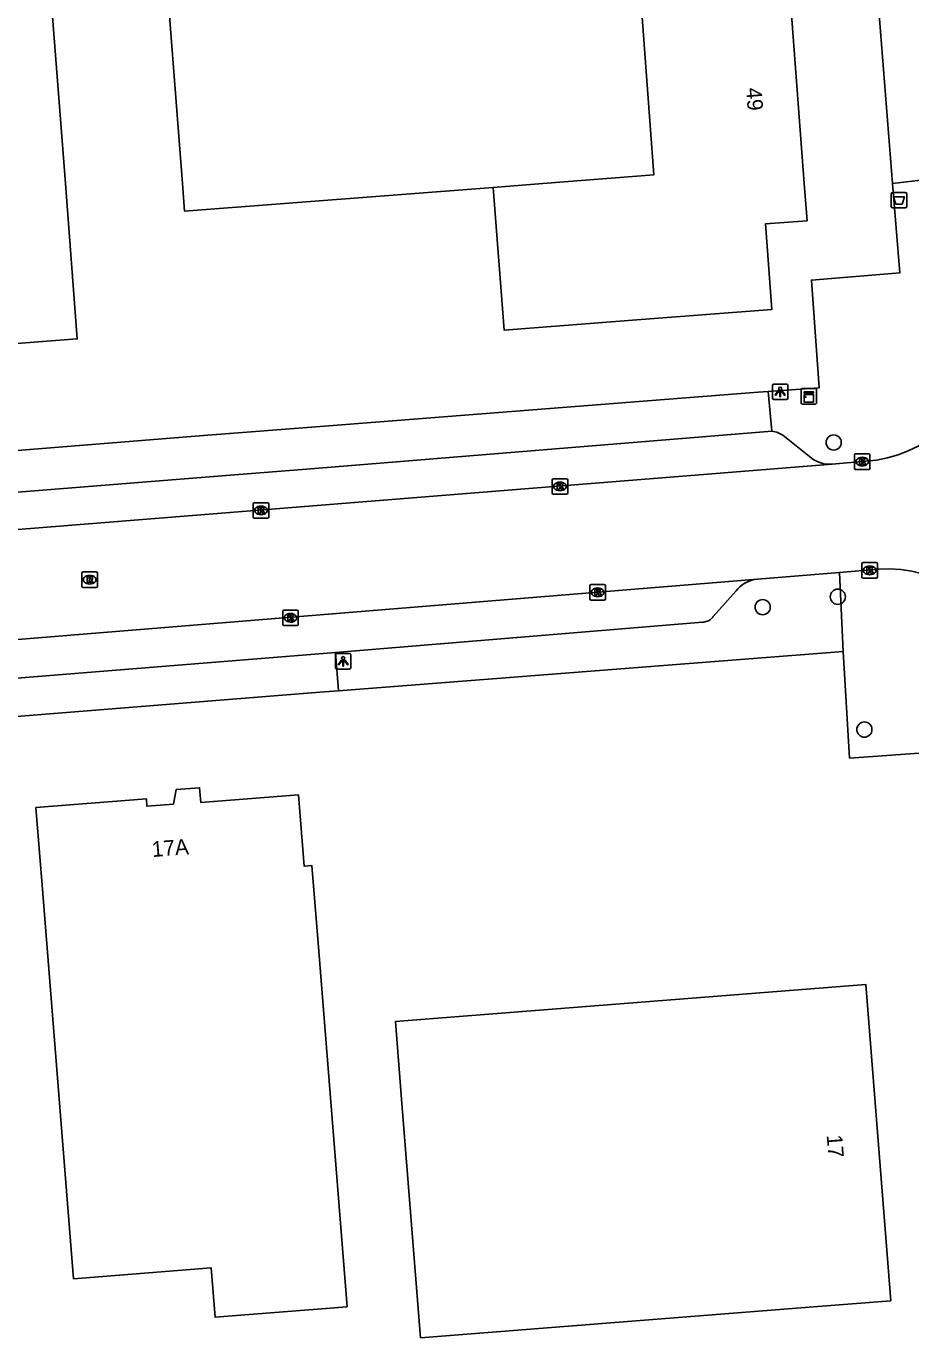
# Model space of a CAD drawing. Extents: x 157793 to 159380, y 380882 to 382313.
# Drawn here: x 158080.7 to 158137.7, y 381175.7 to 381260.1 of the extents above; entities that cross this region are included whole.
import ezdxf

# ---------------------------------------------------------------- set-up
doc = ezdxf.new("R2010")
doc.units = 0
for name, color, linetype in [('IMGEO_Afvalbak', 7, 'Continuous'), ('IMGEO_Boom', 7, 'Continuous'), ('IMGEO_Kast', 7, 'Continuous'), ('IMGEO_Kolk', 7, 'Continuous'), ('IMGEO_Lichtpunt', 7, 'Continuous'), ('IMGEO_Pand', 7, 'Continuous'), ('IMGEO_Pand_nummerreeks', 7, 'Continuous'), ('IMGEO_Rijbaan_lokaal_gesloten', 7, 'Continuous'), ('IMGEO_Rioolput', 7, 'Continuous'), ('IMGEO_Voetpad_open', 7, 'Continuous')]:
    doc.layers.add(name, color=color, linetype=linetype)

msp = doc.modelspace()

# ---------------------------------------------------------------- linework, layer by layer
at = {"layer": 'IMGEO_Afvalbak'}
for p, q in [((158136.4, 381248.528), (158136.4, 381249.328)), ((158136.4, 381249.328), (158136.4, 381248.528)), ((158136.5, 381249.428), (158137.29, 381249.428)), ((158137.29, 381249.428), (158136.5, 381249.428)), ((158137.39, 381249.328), (158137.39, 381248.528)), ((158137.39, 381248.528), (158137.39, 381249.328)), ((158137.29, 381248.428), (158136.5, 381248.428)), ((158136.5, 381248.428), (158137.29, 381248.428))]:
    msp.add_line(p, q, dxfattribs=at)
msp.add_lwpolyline([(158136.543, 381249.142), (158137.247, 381249.142), (158137.098, 381248.672), (158136.692, 381248.672), (158136.543, 381249.142)], dxfattribs=at)
for centre, start, end in [((158136.5, 381249.328), 90, 180), ((158136.5, 381249.328), 90, 180), ((158137.29, 381249.328), 0, 90), ((158137.29, 381249.328), 360, 90), ((158136.5, 381248.528), 180, 270), ((158136.5, 381248.528), 180, 270), ((158137.29, 381248.528), 270, 0), ((158137.29, 381248.528), 270, 0)]:
    msp.add_arc(centre, 0.1, start, end, dxfattribs=at)
at = {"layer": 'IMGEO_Boom'}
for centre in [(158132.69, 381233.328), (158132.959, 381223.392), (158128.119, 381222.722), (158134.666, 381214.837)]:
    msp.add_circle(centre, 0.489, dxfattribs=at)
at = {"layer": 'IMGEO_Kast'}
for p, q in [((158130.592, 381235.878), (158130.592, 381236.719)), ((158130.592, 381236.719), (158130.592, 381235.878)), ((158130.667, 381236.803), (158131.508, 381236.803)), ((158131.508, 381236.803), (158130.667, 381236.803)), ((158131.592, 381236.728), (158131.592, 381235.887)), ((158131.592, 381235.887), (158131.592, 381236.728)), ((158131.517, 381235.803), (158130.676, 381235.803)), ((158130.676, 381235.803), (158131.517, 381235.803))]:
    msp.add_line(p, q, dxfattribs=at)
for points in [[(158130.787, 381236.593), (158131.387, 381236.593), (158131.387, 381236.508), (158130.787, 381236.508), (158130.787, 381236.593)], [(158130.787, 381236.418), (158131.387, 381236.418), (158131.387, 381235.929), (158130.787, 381235.929), (158130.787, 381236.418)]]:
    msp.add_lwpolyline(points, dxfattribs=at)
msp.add_circle((158130.871, 381236.267), 0.0377, dxfattribs=at)
for centre, start, end in [((158130.67, 381236.725), 92.4484, 184.28452), ((158130.67, 381236.725), 92.4484, 184.28452), ((158131.514, 381236.725), 2.4484, 94.28452), ((158131.514, 381236.725), 2.4484, 94.28452), ((158130.67, 381235.881), 182.4484, 274.28452), ((158130.67, 381235.881), 182.4484, 274.28452), ((158131.514, 381235.881), 272.4484, 4.28452), ((158131.514, 381235.881), 272.4484, 4.28452)]:
    msp.add_arc(centre, 0.0779, start, end, dxfattribs=at)
at = {"layer": 'IMGEO_Kolk'}
for p, q in [((158134.027, 381231.669), (158134.027, 381232.521)), ((158134.102, 381232.595), (158134.954, 381232.595)), ((158134.515, 381232.375), (158134.54, 381232.375)), ((158135.028, 381232.521), (158135.028, 381231.669)), ((158134.954, 381231.595), (158134.102, 381231.595)), ((158134.538, 381231.815), (158134.513, 381231.815)), ((158114.57, 381230.068), (158114.57, 381230.92)), ((158114.645, 381230.994), (158115.497, 381230.994)), ((158115.081, 381230.214), (158115.056, 381230.214)), ((158115.058, 381230.774), (158115.083, 381230.774)), ((158115.571, 381230.92), (158115.571, 381230.068)), ((158095.32, 381228.524), (158095.32, 381229.376)), ((158095.395, 381229.45), (158096.247, 381229.45)), ((158096.321, 381229.376), (158096.321, 381228.524)), ((158115.497, 381229.994), (158114.645, 381229.994)), ((158095.831, 381228.67), (158095.806, 381228.67)), ((158095.808, 381229.23), (158095.833, 381229.23)), ((158096.247, 381228.45), (158095.395, 381228.45)), ((158134.506, 381224.664), (158134.506, 381225.516)), ((158134.581, 381225.59), (158135.433, 381225.59)), ((158134.994, 381225.37), (158135.019, 381225.37)), ((158135.507, 381225.516), (158135.507, 381224.664)), ((158135.433, 381224.59), (158134.581, 381224.59)), ((158135.017, 381224.81), (158134.992, 381224.81)), ((158116.991, 381223.249), (158116.991, 381224.101)), ((158117.066, 381224.175), (158117.918, 381224.175)), ((158117.479, 381223.955), (158117.504, 381223.955)), ((158117.992, 381224.101), (158117.992, 381223.249)), ((158117.918, 381223.175), (158117.066, 381223.175)), ((158117.502, 381223.395), (158117.477, 381223.395)), ((158097.22, 381221.609), (158097.22, 381222.461)), ((158097.295, 381222.535), (158098.147, 381222.535)), ((158097.731, 381221.755), (158097.706, 381221.755)), ((158097.708, 381222.315), (158097.733, 381222.315)), ((158098.221, 381222.461), (158098.221, 381221.609)), ((158098.147, 381221.535), (158097.295, 381221.535))]:
    msp.add_line(p, q, dxfattribs=at)
for points in [[(158134.027, 381231.669), (158134.027, 381232.521)], [(158134.102, 381232.595), (158134.954, 381232.595)], [(158134.348, 381232.295), (158134.471, 381232.295), (158134.471, 381232.144), (158134.601, 381232.295), (158134.765, 381232.295), (158134.619, 381232.144), (158134.772, 381231.895), (158134.62, 381231.895), (158134.535, 381232.059), (158134.471, 381231.992), (158134.471, 381231.895), (158134.348, 381231.895), (158134.348, 381232.295)], [(158135.028, 381232.521), (158135.028, 381231.669)], [(158134.954, 381231.595), (158134.102, 381231.595)], [(158114.57, 381230.068), (158114.57, 381230.92)], [(158114.645, 381230.994), (158115.497, 381230.994)], [(158114.891, 381230.694), (158115.014, 381230.694), (158115.014, 381230.543), (158115.144, 381230.694), (158115.308, 381230.694), (158115.162, 381230.543), (158115.315, 381230.294), (158115.163, 381230.294), (158115.078, 381230.458), (158115.014, 381230.391), (158115.014, 381230.294), (158114.891, 381230.294), (158114.891, 381230.694)], [(158115.571, 381230.92), (158115.571, 381230.068)], [(158095.32, 381228.524), (158095.32, 381229.376)], [(158095.395, 381229.45), (158096.247, 381229.45)], [(158096.321, 381229.376), (158096.321, 381228.524)], [(158115.497, 381229.994), (158114.645, 381229.994)], [(158095.641, 381229.15), (158095.764, 381229.15), (158095.764, 381228.999), (158095.894, 381229.15), (158096.058, 381229.15), (158095.912, 381228.999), (158096.065, 381228.75), (158095.913, 381228.75), (158095.828, 381228.914), (158095.764, 381228.847), (158095.764, 381228.75), (158095.641, 381228.75), (158095.641, 381229.15)], [(158096.247, 381228.45), (158095.395, 381228.45)], [(158134.506, 381224.664), (158134.506, 381225.516)], [(158134.581, 381225.59), (158135.433, 381225.59)], [(158134.827, 381225.29), (158134.95, 381225.29), (158134.95, 381225.139), (158135.08, 381225.29), (158135.244, 381225.29), (158135.098, 381225.139), (158135.251, 381224.89), (158135.099, 381224.89), (158135.014, 381225.054), (158134.95, 381224.987), (158134.95, 381224.89), (158134.827, 381224.89), (158134.827, 381225.29)], [(158135.507, 381225.516), (158135.507, 381224.664)], [(158135.433, 381224.59), (158134.581, 381224.59)], [(158116.991, 381223.249), (158116.991, 381224.101)], [(158117.066, 381224.175), (158117.918, 381224.175)], [(158117.312, 381223.875), (158117.435, 381223.875), (158117.435, 381223.724), (158117.565, 381223.875), (158117.729, 381223.875), (158117.583, 381223.724), (158117.736, 381223.475), (158117.584, 381223.475), (158117.499, 381223.639), (158117.435, 381223.572), (158117.435, 381223.475), (158117.312, 381223.475), (158117.312, 381223.875)], [(158117.992, 381224.101), (158117.992, 381223.249)], [(158117.918, 381223.175), (158117.066, 381223.175)], [(158097.22, 381221.609), (158097.22, 381222.461)], [(158097.295, 381222.535), (158098.147, 381222.535)], [(158097.541, 381222.235), (158097.664, 381222.235), (158097.664, 381222.084), (158097.794, 381222.235), (158097.958, 381222.235), (158097.812, 381222.084), (158097.965, 381221.835), (158097.813, 381221.835), (158097.728, 381221.999), (158097.664, 381221.932), (158097.664, 381221.835), (158097.541, 381221.835), (158097.541, 381222.235)], [(158098.221, 381222.461), (158098.221, 381221.609)], [(158098.147, 381221.535), (158097.295, 381221.535)]]:
    msp.add_lwpolyline(points, dxfattribs=at)
for centre, start, end in [((158134.104, 381232.519), 91.55205, 178.44795), ((158134.104, 381232.519), 91.55205, 178.44795), ((158134.952, 381232.519), 1.55205, 88.44795), ((158134.952, 381232.519), 1.55205, 88.44795), ((158134.104, 381231.671), 181.55205, 268.44795), ((158134.104, 381231.671), 181.55205, 268.44795), ((158134.952, 381231.671), 271.55205, 358.44795), ((158134.952, 381231.671), 271.55205, 358.44795), ((158114.647, 381230.918), 91.55205, 178.44795), ((158114.647, 381230.918), 91.55205, 178.44795), ((158115.495, 381230.918), 1.55205, 88.44795), ((158115.495, 381230.918), 1.55205, 88.44795), ((158095.397, 381229.374), 91.55205, 178.44795), ((158095.397, 381229.374), 91.55205, 178.44795), ((158096.245, 381229.374), 1.55205, 88.44795), ((158096.245, 381229.374), 1.55205, 88.44795), ((158114.647, 381230.07), 181.55205, 268.44795), ((158114.647, 381230.07), 181.55205, 268.44795), ((158115.495, 381230.07), 271.55205, 358.44795), ((158115.495, 381230.07), 271.55205, 358.44795), ((158095.397, 381228.526), 181.55205, 268.44795), ((158095.397, 381228.526), 181.55205, 268.44795), ((158096.245, 381228.526), 271.55205, 358.44795), ((158096.245, 381228.526), 271.55205, 358.44795), ((158134.583, 381225.514), 91.55205, 178.44795), ((158134.583, 381225.514), 91.55205, 178.44795), ((158135.431, 381225.514), 1.55205, 88.44795), ((158135.431, 381225.514), 1.55205, 88.44795), ((158134.583, 381224.666), 181.55205, 268.44795), ((158134.583, 381224.666), 181.55205, 268.44795), ((158135.431, 381224.666), 271.55205, 358.44795), ((158135.431, 381224.666), 271.55205, 358.44795), ((158117.068, 381224.099), 91.55205, 178.44795), ((158117.068, 381224.099), 91.55205, 178.44795), ((158117.916, 381224.099), 1.55205, 88.44795), ((158117.916, 381224.099), 1.55205, 88.44795), ((158117.068, 381223.251), 181.55205, 268.44795), ((158117.068, 381223.251), 181.55205, 268.44795), ((158117.916, 381223.251), 271.55205, 358.44795), ((158117.916, 381223.251), 271.55205, 358.44795), ((158097.297, 381222.459), 91.55205, 178.44795), ((158097.297, 381222.459), 91.55205, 178.44795), ((158098.145, 381222.459), 1.55205, 88.44795), ((158098.145, 381222.459), 1.55205, 88.44795), ((158097.297, 381221.611), 181.55205, 268.44795), ((158097.297, 381221.611), 181.55205, 268.44795), ((158098.145, 381221.611), 271.55205, 358.44795), ((158098.145, 381221.611), 271.55205, 358.44795)]:
    msp.add_arc(centre, 0.0765, start, end, dxfattribs=at)
for centre, major_axis, ratio, start_param, end_param in [((158134.514, 381232.095), (-0.387, 0.002), 0.722429, 4.712389, 7.853982), ((158134.539, 381232.095), (-0.39, 0.002), 0.717154, 1.570796, 4.712389), ((158115.057, 381230.494), (-0.387, 0.002), 0.722429, 4.712389, 7.853982), ((158115.082, 381230.494), (-0.39, 0.002), 0.717154, 1.570796, 4.712389), ((158095.807, 381228.95), (-0.387, 0.002), 0.722429, 4.712389, 7.853982), ((158095.832, 381228.95), (-0.39, 0.002), 0.717154, 1.570796, 4.712389), ((158134.993, 381225.09), (-0.387, 0.002), 0.722429, 4.712389, 7.853982), ((158135.018, 381225.09), (-0.39, 0.002), 0.717154, 1.570796, 4.712389), ((158117.478, 381223.675), (-0.387, 0.002), 0.722429, 4.712389, 7.853982), ((158117.503, 381223.675), (-0.39, 0.002), 0.717154, 1.570796, 4.712389), ((158097.707, 381222.035), (-0.387, 0.002), 0.722429, 4.712389, 7.853982), ((158097.732, 381222.035), (-0.39, 0.002), 0.717154, 1.570796, 4.712389)]:
    msp.add_ellipse(centre, major_axis=major_axis, ratio=ratio, start_param=start_param, end_param=end_param, dxfattribs=at)
at = {"layer": 'IMGEO_Lichtpunt'}
for p, q in [((158128.746, 381236.991), (158128.746, 381236.184)), ((158128.746, 381236.991), (158128.746, 381236.184)), ((158129.648, 381237.086), (158128.84, 381237.086)), ((158129.648, 381237.086), (158128.84, 381237.086)), ((158129.742, 381236.184), (158129.742, 381236.991)), ((158129.742, 381236.184), (158129.742, 381236.991)), ((158128.84, 381236.09), (158129.648, 381236.09)), ((158128.84, 381236.09), (158129.648, 381236.09)), ((158100.613, 381219.638), (158100.613, 381218.831)), ((158100.613, 381219.638), (158100.613, 381218.831)), ((158101.515, 381219.733), (158100.707, 381219.733)), ((158101.515, 381219.733), (158100.707, 381219.733)), ((158101.609, 381218.831), (158101.609, 381219.638)), ((158101.609, 381218.831), (158101.609, 381219.638)), ((158100.707, 381218.737), (158101.515, 381218.737)), ((158100.707, 381218.737), (158101.515, 381218.737))]:
    msp.add_line(p, q, dxfattribs=at)
for points in [[(158129.12, 381236.655), (158129.159, 381236.627), (158128.971, 381236.365), (158128.933, 381236.392), (158129.12, 381236.655)], [(158129.222, 381236.607), (158129.269, 381236.607), (158129.269, 381236.285), (158129.222, 381236.285), (158129.222, 381236.607)], [(158129.332, 381236.627), (158129.37, 381236.654), (158129.557, 381236.392), (158129.518, 381236.364), (158129.332, 381236.627)], [(158100.987, 381219.302), (158101.026, 381219.274), (158100.838, 381219.012), (158100.8, 381219.039), (158100.987, 381219.302)], [(158101.089, 381219.254), (158101.136, 381219.254), (158101.136, 381218.932), (158101.089, 381218.932), (158101.089, 381219.254)], [(158101.199, 381219.274), (158101.237, 381219.301), (158101.424, 381219.039), (158101.385, 381219.011), (158101.199, 381219.274)]]:
    msp.add_lwpolyline(points, dxfattribs=at)
for centre in [(158129.245, 381236.789), (158101.112, 381219.436)]:
    msp.add_circle(centre, 0.0994, dxfattribs=at)
for centre, start, end in [((158128.84, 381236.991), 90, 180), ((158128.84, 381236.991), 90, 180), ((158129.648, 381236.991), 0, 90), ((158129.648, 381236.991), 0, 90), ((158128.84, 381236.184), 180, 270), ((158128.84, 381236.184), 180, 270), ((158129.648, 381236.184), 270, 0), ((158129.648, 381236.184), 270, 360), ((158100.707, 381219.638), 90, 180), ((158100.707, 381219.638), 90, 180), ((158101.515, 381219.638), 0, 90), ((158101.515, 381219.638), 0, 90), ((158100.707, 381218.831), 180, 270), ((158100.707, 381218.831), 180, 270), ((158101.515, 381218.831), 270, 0), ((158101.515, 381218.831), 270, 360)]:
    msp.add_arc(centre, 0.0946, start, end, dxfattribs=at)
at = {"layer": 'IMGEO_Pand'}
for points in [[(158110.766, 381249.754), (158090.893, 381248.222), (158090.756, 381250), (158087.398, 381293.448), (158117.931, 381295.704), (158119.036, 381280.745), (158118.876, 381280.733), (158119.84, 381267.681)], [(158058.617, 381291.096), (158086.241, 381293.234), (158087.873, 381271.174), (158081.632, 381270.699), (158083.225, 381250), (158083.995, 381239.994), (158068.403, 381238.792), (158068.336, 381239.668), (158065.552, 381239.453), (158065.623, 381238.529), (158054.789, 381237.694), (158045.526, 381236.965), (158045.615, 381235.838), (158045.316, 381235.814), (158042.808, 381267.656), (158041.069, 381289.738), (158058.617, 381291.096)], [(158119.84, 381267.681), (158129.392, 381268.386), (158129.694, 381264.293), (158128.73, 381264.222), (158128.832, 381262.833), (158129.832, 381262.907), (158130.795, 381250), (158130.974, 381247.604), (158128.29, 381247.398), (158128.714, 381241.897), (158120.298, 381241.248), (158111.474, 381240.568), (158110.766, 381249.754)], [(158119.84, 381267.681), (158121.105, 381250.551), (158113.957, 381250), (158110.766, 381249.754)], [(158099.493, 381201.101), (158101.362, 381177.672), (158092.862, 381176.993), (158092.608, 381180.177), (158083.752, 381179.47), (158081.728, 381204.829), (158081.33, 381209.813), (158088.441, 381210.38), (158088.479, 381209.902), (158090.182, 381210.038), (158090.363, 381210.976), (158091.871, 381211.096), (158091.947, 381210.14), (158098.228, 381210.642), (158098.595, 381206.045), (158099.095, 381206.085), (158099.493, 381201.101)], [(158106.078, 381175.673), (158104.865, 381191.045), (158104.472, 381196.029), (158134.762, 381198.418), (158136.368, 381178.062), (158131.384, 381177.669), (158106.078, 381175.673)]]:
    msp.add_lwpolyline(points, dxfattribs=at)
at = {"layer": 'IMGEO_Rijbaan_lokaal_gesloten'}
for points in [[(158132.588, 381231.929), (158134.745, 381232.123), (158135.452, 381232.194), (158136.15, 381232.327), (158136.833, 381232.522), (158137.496, 381232.778), (158138.134, 381233.091), (158138.741, 381233.461), (158139.312, 381233.883), (158139.844, 381234.355), (158140.331, 381234.872), (158140.77, 381235.43), (158141.158, 381236.026), (158141.491, 381236.654), (158141.766, 381237.309), (158141.982, 381237.986), (158142.136, 381238.679), (158142.228, 381239.384), (158142.257, 381240.094)], [(158132.588, 381231.929), (158030.666, 381223.751), (158030.031, 381223.709), (158029.109, 381223.718), (158028.252, 381223.804)], [(158144.014, 381218.239), (158143.897, 381218.935), (158143.719, 381219.619), (158143.48, 381220.284), (158143.183, 381220.925), (158142.829, 381221.537), (158142.423, 381222.115), (158141.966, 381222.654), (158141.463, 381223.151), (158140.918, 381223.6), (158140.335, 381223.999), (158139.718, 381224.344), (158139.073, 381224.633), (158138.405, 381224.863), (158137.719, 381225.032), (158137.021, 381225.14), (158136.315, 381225.184), (158135.609, 381225.166), (158135.584, 381225.164), (158133.058, 381224.955)], [(158127.777, 381224.519), (158047.254, 381217.965)], [(158133.058, 381224.955), (158127.777, 381224.519)]]:
    msp.add_lwpolyline(points, dxfattribs=at)
at = {"layer": 'IMGEO_Rioolput'}
for p, q in [((158084.287, 381224.062), (158084.287, 381224.914)), ((158084.362, 381224.988), (158085.214, 381224.988)), ((158084.775, 381224.768), (158084.8, 381224.768)), ((158085.288, 381224.914), (158085.288, 381224.062)), ((158085.214, 381223.988), (158084.362, 381223.988)), ((158084.798, 381224.208), (158084.773, 381224.208))]:
    msp.add_line(p, q, dxfattribs=at)
for points in [[(158084.287, 381224.062), (158084.287, 381224.914)], [(158084.362, 381224.988), (158085.214, 381224.988)], [(158084.876, 381224.686), (158084.624, 381224.688), (158084.624, 381224.288)], [(158084.624, 381224.288), (158084.748, 381224.288), (158084.748, 381224.45), (158084.759, 381224.45)], [(158084.802, 381224.607), (158084.748, 381224.607), (158084.748, 381224.526)], [(158084.748, 381224.526), (158084.8, 381224.526)], [(158084.806, 381224.421), (158084.877, 381224.288), (158085.017, 381224.288), (158084.952, 381224.414)], [(158085.288, 381224.914), (158085.288, 381224.062)], [(158085.214, 381223.988), (158084.362, 381223.988)]]:
    msp.add_lwpolyline(points, dxfattribs=at)
for centre, radius, start, end in [((158084.364, 381224.912), 0.0765, 91.55205, 178.44795), ((158084.364, 381224.912), 0.0765, 91.55205, 178.44795), ((158084.758, 381224.397), 0.0533, 26.02933, 88.69889), ((158084.784, 381224.715), 0.19, 274.7715, 282.96867), ((158084.808, 381224.511), 0.0964, 77.00612, 93.18647), ((158084.822, 381224.568), 0.0378, 276.66336, 79.67722), ((158084.875, 381224.576), 0.109, 350.36119, 89.41601), ((158084.873, 381224.576), 0.112, 277.58423, 350.98172), ((158084.857, 381224.361), 0.108, 29.51342, 73.79051), ((158085.212, 381224.912), 0.0765, 1.55205, 88.44795), ((158085.212, 381224.912), 0.0765, 1.55205, 88.44795), ((158084.364, 381224.064), 0.0765, 181.55205, 268.44795), ((158084.364, 381224.064), 0.0765, 181.55205, 268.44795), ((158085.212, 381224.064), 0.0765, 271.55205, 358.44795), ((158085.212, 381224.064), 0.0765, 271.55205, 358.44795)]:
    msp.add_arc(centre, radius, start, end, dxfattribs=at)
for centre, major_axis, ratio, start_param, end_param in [((158084.774, 381224.488), (-0.387, 0.002), 0.722429, 4.712389, 7.853982), ((158084.799, 381224.488), (-0.39, 0.002), 0.717154, 1.570796, 4.712389)]:
    msp.add_ellipse(centre, major_axis=major_axis, ratio=ratio, start_param=start_param, end_param=end_param, dxfattribs=at)
at = {"layer": 'IMGEO_Voetpad_open'}
for points in [[(158136.484, 381250), (158135.122, 381267.156)], [(158128.465, 381236.609), (158131.749, 381236.844), (158131.257, 381243.784), (158136.941, 381244.249), (158136.484, 381250)], [(158136.484, 381250), (158139.011, 381250.296)], [(158044.705, 381229.949), (158092.128, 381233.777), (158100.182, 381234.397), (158120.703, 381236.005), (158127.831, 381236.564), (158128.465, 381236.609)], [(158128.465, 381236.609), (158128.703, 381234.052)], [(158044.966, 381227.324), (158093.581, 381231.208), (158099.292, 381231.658), (158128.703, 381234.052)], [(158128.703, 381234.052), (158129.04, 381233.982), (158129.413, 381233.805), (158131.125, 381232.426)], [(158100.609, 381219.811), (158124.251, 381221.757), (158124.327, 381221.762), (158124.403, 381221.773), (158124.478, 381221.791), (158124.55, 381221.815), (158124.62, 381221.846), (158124.687, 381221.884), (158124.75, 381221.927), (158124.81, 381221.975), (158124.864, 381222.029), (158124.914, 381222.087), (158124.931, 381222.109), (158126.416, 381223.777), (158126.519, 381223.896), (158126.647, 381224.021), (158126.786, 381224.134), (158126.935, 381224.235), (158127.092, 381224.321), (158127.256, 381224.394), (158127.426, 381224.451), (158127.6, 381224.493), (158127.777, 381224.519)], [(158133.058, 381224.955), (158133.295, 381219.868)], [(158100.609, 381219.811), (158051.586, 381215.846), (158050.989, 381215.798)], [(158100.813, 381217.341), (158100.609, 381219.811)], [(158133.295, 381219.868), (158100.813, 381217.341)], [(158142.048, 381179.413), (158139.953, 381206.198), (158139.541, 381211.176), (158139.385, 381213.413), (158133.712, 381213.005), (158133.295, 381219.868)], [(158050.314, 381213.946), (158052.783, 381213.5), (158099.611, 381217.247), (158100.813, 381217.341)]]:
    msp.add_lwpolyline(points, dxfattribs=at)
msp.add_arc((158132.439, 381233.893), 1.97, 228.14839, 274.32503, dxfattribs=at)

# ---------------------------------------------------------------- texts
at = {"layer": 'IMGEO_Pand_nummerreeks'}
for s, rotation, p in [('49', 274.26784, (158127.048, 381256.144)), ('17A', 4.5659, (158088.828, 381206.627)), ('17', 274.51104, (158132.237, 381188.715))]:
    msp.add_text(s, height=1, rotation=rotation, dxfattribs=at).set_placement(p)

doc.saveas('drawing.dxf')
